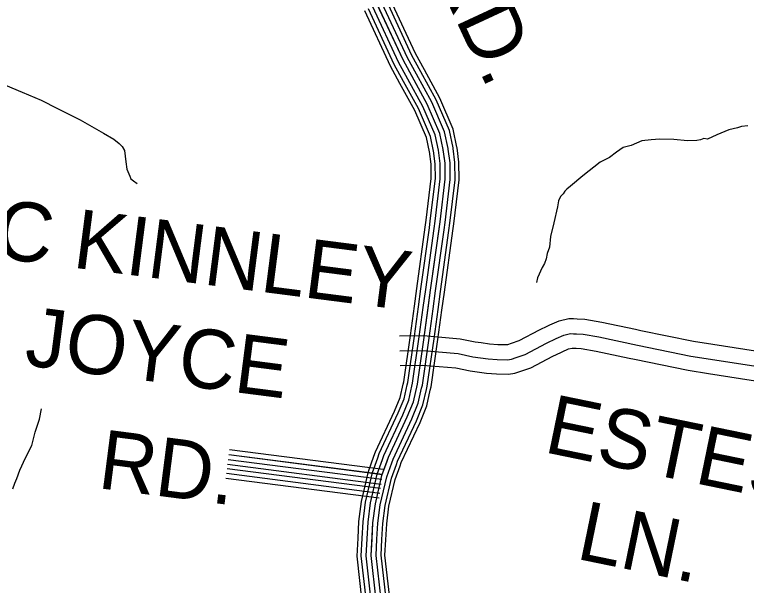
# Model space of a CAD drawing. Extents: x 1551132 to 1791609, y 378168 to 563823.
# Drawn here: x 1637923 to 1642504, y 476615 to 480189 of the extents above; entities that cross this region are included whole.
import ezdxf

# ---------------------------------------------------------------- set-up
doc = ezdxf.new("R2010")
doc.units = 0
for name, color, linetype in [('DESIGN - ROW - Right-of-Way and Easement Labels', 7, 'Continuous'), ('DESIGN - TRANSPORTATION - Text', 7, 'Continuous'), ('SURVEY - CONTOURS - Index with Text', 7, 'Continuous'), ('SURVEY - PROPERTY - Owners', 7, 'Continuous'), ('SURVEY - TRANSPORTATION - Roads', 7, 'Continuous')]:
    doc.layers.add(name, color=color, linetype=linetype)

msp = doc.modelspace()

# ---------------------------------------------------------------- linework, layer by layer
at = {"layer": 'DESIGN - TRANSPORTATION - Text'}
for points in [[(1637866.832, 479746.416), (1637970.18, 479702.965), (1638089.427, 479653.297), (1638190.658, 479601.871), (1638333.596, 479529.852), (1638478.359, 479445.809), (1638543.824, 479408.883), (1638577.44, 479382.399), (1638597.181, 479364.115), (1638610.823, 479337.906), (1638619.881, 479267.729), (1638625.264, 479221.611), (1638644.655, 479177.31), (1638650.438, 479161.218), (1638666.263, 479148.993), (1638689.996, 479130.659)], [(1642511.973, 479492.679), (1642473.949, 479489.195), (1642447.841, 479479.545), (1642393.734, 479468.278), (1642319.352, 479435.269), (1642261.054, 479410.043), (1642237.104, 479412.368), (1642217.013, 479404.643), (1642192.989, 479400.968), (1642135.015, 479399.759), (1642049.175, 479406.935), (1641961.252, 479408.143), (1641907.254, 479404.876), (1641849.222, 479399.668), (1641782.857, 479368.55), (1641732.749, 479357.225), (1641690.384, 479327.782), (1641645.968, 479294.356), (1641587.628, 479265.131), (1641480.572, 479180.528), (1641401.765, 479115.552), (1641379.524, 479095.843), (1641367.374, 479084.001), (1641357.141, 479066.125), (1641340.942, 479050.333), (1641328.584, 479022.483), (1641322.075, 478984.54), (1641298.768, 478884.771), (1641277.635, 478798.993), (1641270.76, 478733.033), (1641256.235, 478693.199), (1641249.794, 478659.256), (1641239.427, 478631.381), (1641225.094, 478605.555), (1641196.262, 478541.895), (1641189.87, 478511.961)], [(1637911.071, 477219.742), (1637923.538, 477255.601), (1637935.904, 477283.452), (1637954.612, 477337.245), (1637991.586, 477412.797), (1638030.594, 477490.333), (1638051.702, 477574.11), (1638078.768, 477655.804), (1638091.609, 477719.68)]]:
    msp.add_lwpolyline(points, dxfattribs=at)
at = {"layer": 'SURVEY - CONTOURS - Index with Text'}
for points in [[(1640186.367, 476523.125), (1640154.518, 476801.633), (1640166.118, 477007.763), (1640181.026, 477125.783), (1640222.409, 477303.679), (1640263.291, 477417.515), (1640381.255, 477670.964), (1640419.979, 477764.791), (1640444.829, 477874.727), (1640487.086, 478166.743), (1640527.377, 478462.768), (1640586.693, 478890.795), (1640618.767, 479158.852), (1640617.542, 479258.963), (1640606.209, 479345.132), (1640584.985, 479445.385), (1640506.395, 479628.115), (1640354.532, 479905.447), (1640173.545, 480295.098)], [(1640466.288, 479830.461), (1640409.897, 479933.431), (1640250.451, 480276.706)], [(1640487.962, 479842.328), (1640431.964, 479944.581), (1640272.868, 480287.123)], [(1640384.715, 479785.785), (1640326.849, 479891.455), (1640166.103, 480237.53)], [(1640411.906, 479800.677), (1640354.532, 479905.447), (1640194.219, 480250.589)], [(1640439.097, 479815.569), (1640382.215, 479919.439), (1640222.335, 480263.648)], [(1640334.974, 479758.543), (1640276.201, 479865.862), (1640114.671, 480213.638)], [(1640357.524, 479770.893), (1640299.167, 479877.463), (1640137.987, 480224.471)], [(1640637.192, 479347.299), (1640636.792, 479350.357), (1640614.676, 479454.81), (1640534.294, 479641.715), (1640439.088, 479815.586)], [(1640667.924, 479351.316), (1640667.366, 479355.583), (1640644.367, 479464.235), (1640562.185, 479655.315), (1640466.279, 479830.47)], [(1640692.432, 479354.516), (1640691.749, 479359.749), (1640668.041, 479471.752), (1640584.427, 479666.157), (1640487.954, 479842.345)], [(1640545.052, 479334.682), (1640525.603, 479426.534), (1640450.605, 479600.914), (1640357.515, 479770.918)], [(1640575.71, 479339.265), (1640575.627, 479339.907), (1640555.294, 479435.96), (1640478.496, 479614.514), (1640384.706, 479785.802)], [(1640606.451, 479343.282), (1640606.209, 479345.132), (1640584.985, 479445.385), (1640506.395, 479628.115), (1640411.897, 479800.694)], [(1640519.678, 479330.34), (1640500.97, 479418.709), (1640427.464, 479589.63), (1640334.966, 479758.559)], [(1640493.653, 478858.403), (1640499.695, 478902.029), (1640530.986, 479163.544), (1640529.894, 479252.688), (1640519.486, 479331.857)], [(1640519.119, 478854.869), (1640525.203, 478898.737), (1640556.727, 479162.169), (1640555.594, 479254.53), (1640544.986, 479335.215)], [(1640549.827, 478850.619), (1640555.943, 478894.762), (1640587.743, 479160.511), (1640586.568, 479256.747), (1640575.718, 479339.257)], [(1640580.535, 478846.361), (1640586.693, 478890.795), (1640618.767, 479158.852), (1640617.542, 479258.963), (1640606.451, 479343.299)], [(1640611.242, 478842.102), (1640617.442, 478886.829), (1640649.791, 479157.194), (1640648.516, 479261.18), (1640637.183, 479347.341)], [(1640641.95, 478837.852), (1640648.183, 478882.854), (1640680.807, 479155.536), (1640679.491, 479263.397), (1640667.916, 479351.382)], [(1640666.424, 478834.452), (1640672.699, 478879.687), (1640705.548, 479154.211), (1640704.19, 479265.172), (1640692.424, 479354.608)], [(1640425.255, 478362.89), (1640440.479, 478474.701), (1640493.653, 478858.411)], [(1640450.737, 478359.423), (1640465.954, 478471.201), (1640519.119, 478854.878)], [(1640481.453, 478355.24), (1640496.67, 478466.984), (1640549.827, 478850.628)], [(1640512.169, 478351.056), (1640527.377, 478462.768), (1640580.535, 478846.369)], [(1640542.885, 478346.873), (1640558.085, 478458.551), (1640611.242, 478842.111)], [(1640573.601, 478342.69), (1640588.801, 478454.334), (1640641.95, 478837.861)], [(1640598.092, 478339.356), (1640613.284, 478450.967), (1640666.424, 478834.469)], [(1640355.098, 477875.619), (1640358.514, 477890.711), (1640400.222, 478178.943), (1640425.263, 478362.907)], [(1640380.18, 477869.944), (1640383.822, 477886.028), (1640425.688, 478175.368), (1640450.746, 478359.44)], [(1640410.421, 477863.11), (1640414.321, 477880.377), (1640456.387, 478171.052), (1640481.462, 478355.256)], [(1640440.654, 477856.268), (1640444.829, 477874.727), (1640487.086, 478166.743), (1640512.178, 478351.073)], [(1640470.887, 477849.427), (1640475.336, 477869.077), (1640517.786, 478162.435), (1640542.893, 478346.89)], [(1640501.127, 477842.593), (1640505.836, 477863.427), (1640548.485, 478158.118), (1640573.609, 478342.706)], [(1640525.235, 477837.135), (1640530.16, 477858.927), (1640572.959, 478154.685), (1640598.1, 478339.373)], [(1640172.243, 477423.499), (1640182.085, 477450.916), (1640300.915, 477706.223), (1640336.065, 477791.383), (1640355.106, 477875.627)], [(1640196.443, 477414.807), (1640205.893, 477441.124), (1640324.465, 477695.881), (1640360.664, 477783.592), (1640380.189, 477869.96)], [(1640225.617, 477404.323), (1640234.592, 477429.324), (1640352.864, 477683.422), (1640390.322, 477774.191), (1640410.43, 477863.119)], [(1640254.791, 477393.848), (1640263.291, 477417.515), (1640381.255, 477670.964), (1640419.979, 477764.791), (1640440.662, 477856.285)], [(1640283.966, 477383.373), (1640291.99, 477405.707), (1640409.646, 477658.505), (1640449.637, 477755.391), (1640470.895, 477849.452)], [(1640313.14, 477372.889), (1640320.69, 477393.906), (1640438.046, 477646.046), (1640479.295, 477745.991), (1640501.136, 477842.61)], [(1640336.406, 477364.539), (1640343.573, 477384.498), (1640460.678, 477636.104), (1640502.936, 477738.499), (1640525.244, 477837.16)], [(1640072.779, 476910.277), (1640078.712, 477015.738), (1640094.57, 477141.258), (1640138.136, 477328.53), (1640172.252, 477423.515)], [(1640098.453, 476908.827), (1640104.336, 477013.396), (1640119.919, 477136.725), (1640162.843, 477321.238), (1640196.451, 477414.824)], [(1640129.402, 476907.085), (1640135.227, 477010.58), (1640150.469, 477131.249), (1640192.626, 477312.463), (1640225.625, 477404.34)], [(1640160.352, 476905.344), (1640166.118, 477007.763), (1640181.026, 477125.783), (1640222.409, 477303.679), (1640254.8, 477393.865)], [(1640191.301, 476903.602), (1640197.009, 477004.946), (1640211.584, 477120.316), (1640252.191, 477294.895), (1640283.974, 477383.389)], [(1640222.25, 476901.86), (1640227.9, 477002.129), (1640242.133, 477114.841), (1640281.974, 477286.12), (1640313.148, 477372.906)], [(1640246.933, 476900.469), (1640252.525, 476999.879), (1640266.499, 477110.482), (1640305.723, 477279.112), (1640336.406, 477364.547)], [(1640116.894, 476395.539), (1640099.403, 476511.6), (1640066.52, 476799.091), (1640072.779, 476910.285)], [(1640142.318, 476399.372), (1640124.894, 476514.983), (1640092.32, 476799.841), (1640098.453, 476908.844)], [(1640172.976, 476403.997), (1640155.635, 476519.05), (1640123.419, 476800.733), (1640129.402, 476907.102)], [(1640203.625, 476408.614), (1640186.367, 476523.125), (1640154.518, 476801.633), (1640160.352, 476905.36)], [(1640234.275, 476413.231), (1640217.1, 476527.2), (1640185.618, 476802.533), (1640191.301, 476903.619)], [(1640264.932, 476417.856), (1640247.841, 476531.267), (1640216.717, 476803.424), (1640222.25, 476901.877)], [(1640289.373, 476421.539), (1640272.34, 476534.517), (1640241.508, 476804.141), (1640246.933, 476900.494)]]:
    msp.add_lwpolyline(points, dxfattribs=at)
at = {"layer": 'SURVEY - PROPERTY - Owners'}
for points in [[(1640332.515, 478177.093), (1640481.72, 478179.852), (1640712.339, 478159.96), (1640806.595, 478140.193), (1640843.961, 478135.018), (1640896.443, 478127.742), (1640948.692, 478123.759), (1641002.183, 478122.734), (1641010.949, 478124.067), (1641033.107, 478131.134), (1641081.489, 478147.701), (1641209.528, 478215.395), (1641261.218, 478240.412), (1641272.943, 478246.079), (1641331.275, 478271.896), (1641393.157, 478285.705), (1641422.231, 478285.397), (1641444.739, 478285.097), (1641492.238, 478282.08), (1641598.919, 478263.538), (1641808.939, 478218.929), (1641841.971, 478211.912), (1642172.93, 478143.86), (1642294.56, 478125.035), (1642788.665, 478048.533)], [(1640334.257, 478082.816), (1640478.528, 478085.483), (1640698.565, 478066.507), (1640790.429, 478047.24), (1640886.377, 478033.94), (1640944.201, 478029.532), (1641008.457, 478028.298), (1641032.532, 478031.982), (1641062.698, 478041.599), (1641119.021, 478060.882), (1641252.11, 478131.251), (1641312.567, 478160.502), (1641360.907, 478181.894), (1641403.056, 478191.303), (1641421.106, 478191.111), (1641441.122, 478190.844), (1641481.146, 478188.303), (1641581.044, 478170.936), (1641822.68, 478119.609), (1642156.214, 478051.033), (1643119.491, 477901.888)], [(1640335.931, 477992.122), (1640475.462, 477994.697), (1640685.315, 477976.605), (1640774.871, 477957.821), (1640818.553, 477951.763), (1640876.694, 477943.704), (1640939.876, 477938.888), (1641014.49, 477937.454), (1641053.29, 477943.396), (1641091.164, 477955.463), (1641155.129, 477977.364), (1641293.076, 478050.299), (1641341.791, 478073.866), (1641350.683, 478078.175), (1641389.415, 478095.317), (1641412.581, 478100.484), (1641420.023, 478100.409), (1641437.639, 478100.175), (1641470.472, 478098.084), (1641563.844, 478081.85), (1641770.498, 478037.966), (1641804.122, 478030.815), (1642140.131, 477961.73), (1642266.261, 477942.205), (1642760.366, 477865.703)]]:
    msp.add_lwpolyline(points, dxfattribs=at)
at = {"layer": 'SURVEY - TRANSPORTATION - Roads'}
for points in [[(1639263.548, 477433.732), (1640224.967, 477310.187)], [(1639263.681, 477434.724), (1640225.1, 477311.179)], [(1639263.681, 477434.724), (1640225.1, 477311.179)], [(1639267.631, 477465.474), (1640229.05, 477341.93)], [(1639259.731, 477403.973), (1640221.15, 477280.428)], [(1639252.498, 477347.721), (1640213.917, 477224.177)], [(1639252.498, 477347.721), (1640213.917, 477224.177)], [(1639255.782, 477373.23), (1640217.201, 477249.686)], [(1639248.548, 477316.97), (1640209.967, 477193.426)], [(1639244.598, 477286.228), (1640206.017, 477162.684)]]:
    msp.add_lwpolyline(points, dxfattribs=at)

# ---------------------------------------------------------------- texts
at = {"layer": 'DESIGN - ROW - Right-of-Way and Easement Labels'}
for s, height, rotation, p in [('RD.', 370.0062, 294.912839, (1640529.287, 480487.595)), ('MC KINNLEY', 369.9915, 352.677503, (1637379.776, 478721.506)), ('JOYCE', 369.9915, 352.677503, (1637978.012, 477995.146)), ('ESTES', 369.992, 348.3818, (1641228.24, 477450.968)), ('RD.', 369.9915, 352.677503, (1638436.634, 477225.218)), ('LN.', 369.992, 348.3818, (1641429.81, 476783.709))]:
    msp.add_text(s, height=height, rotation=rotation, dxfattribs=at).set_placement(p)

doc.saveas('drawing.dxf')
